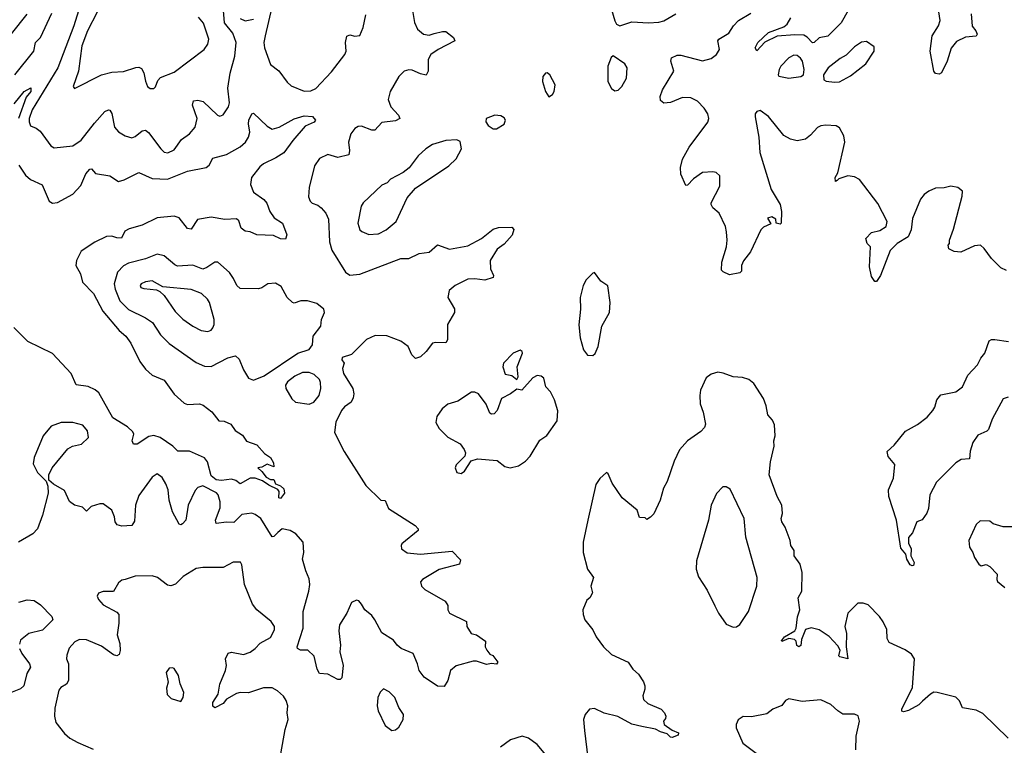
# Model space of a CAD drawing. Extents: x 1771496 to 1971148, y 471553 to 643630.
# Tile 428 of 656: x 1877710 to 1883542, y 589102 to 593401. Entities that reach past the tile are written whole.
import ezdxf

# ---------------------------------------------------------------- set-up
doc = ezdxf.new("R2010")
doc.units = 0

msp = doc.modelspace()

# ---------------------------------------------------------------- linework, layer by layer
at = {"layer": '0CON10XD'}
for points in [[(1878068.8, 593485), (1878030.3, 593365), (1877936.2, 593115), (1877785, 592867.5), (1877766, 592815), (1877765.4, 592795), (1877775, 592772.9), (1877808.6, 592758.6), (1877830.9, 592740.9), (1877893.8, 592653.8), (1877915, 592640.8), (1878025, 592652.5), (1878075, 592687.1), (1878152.3, 592787.7), (1878215, 592857.1), (1878237.1, 592867.1), (1878245, 592864), (1878255.7, 592845), (1878272, 592765), (1878295.7, 592735.7), (1878335, 592712.9), (1878375, 592701.1), (1878395, 592707.8), (1878435, 592742.5), (1878455, 592746.9), (1878473.1, 592733.1), (1878546, 592635), (1878566.6, 592616.6), (1878587.9, 592612.1), (1878625, 592629.2), (1878668.9, 592691.1), (1878715.9, 592724.1), (1878749.3, 592765), (1878760.6, 592815), (1878734.5, 592895), (1878740.5, 592919.5), (1878765, 592924.4), (1878796.2, 592916.2), (1878880.8, 592835), (1878895, 592828.6), (1878915, 592838), (1878947.8, 592885), (1878952.4, 592907.6), (1878942.2, 592995), (1878956.2, 593083.8), (1878985.3, 593185.3), (1878992.2, 593265), (1878971.6, 593321.6), (1878923, 593383), (1878917.3, 593455)], [(1879204.4, 593474.4), (1879163.8, 593305), (1879156.9, 593265), (1879160, 593235), (1879195.8, 593135.8), (1879245, 593097.5), (1879295, 593030.8), (1879318.7, 593008.7), (1879395, 592977.6), (1879435, 592978.7), (1879465, 592993.5), (1879557.3, 593092.7), (1879636.5, 593195), (1879643.8, 593215), (1879639.6, 593265), (1879647.5, 593302.5), (1879665, 593311.2), (1879695, 593303.8), (1879723.8, 593306.2), (1879744.3, 593355), (1879760.3, 593429.7)], [(1881212.1, 593475), (1881235, 593393.8), (1881245, 593374), (1881265, 593364.4)], [(1883346.2, 593435), (1883351.7, 593361.7), (1883374, 593335), (1883381.2, 593315), (1883375, 593303.8), (1883312.1, 593297.9), (1883259.1, 593270.9), (1883227.9, 593232.1), (1883203.1, 593155), (1883169.2, 593085), (1883155, 593077.1), (1883135, 593081.1), (1883123.3, 593095), (1883102.9, 593215), (1883114.6, 593305), (1883151.5, 593365), (1883160.8, 593395), (1883147.9, 593485)], [(1876815, 592674.6), (1876835.7, 592684.3), (1876907.8, 592745), (1877065, 592843.1), (1877095, 592851.1), (1877165, 592840), (1877178.8, 592845), (1877187.4, 592862.6), (1877186.4, 592885), (1877153.5, 592975), (1877151.8, 593018.2), (1877162.1, 593037.9), (1877228.1, 593105), (1877240, 593125), (1877255.7, 593185), (1877287.9, 593222.1), (1877325, 593235.5), (1877445, 593208.5), (1877485, 593218.1), (1877583, 593203), (1877605, 593214.2), (1877662.6, 593317.4), (1877755, 593434.3)], [(1877681.1, 593075), (1877794.7, 593215), (1877803.8, 593265), (1877833.5, 593295), (1877900.7, 593439.3)], [(1878168.8, 593445), (1878112.5, 593335), (1878079.2, 593245), (1878059.4, 593095), (1878027.5, 593005), (1878035, 592992.5), (1878195.3, 593074.7), (1878255, 593090), (1878325, 593093.3), (1878397.3, 593117.3), (1878415, 593120), (1878431.5, 593111.5), (1878446.2, 593086.2), (1878455, 593037.5), (1878468, 593005), (1878482.7, 592992.7), (1878505, 592993.8), (1878515, 593003.3), (1878529.1, 593040.9), (1878545, 593058), (1878625, 593090), (1878802.5, 593225), (1878823.6, 593256.4), (1878829.5, 593285), (1878799.7, 593379.7), (1878769.4, 593415)], [(1880037.1, 593455), (1880047.8, 593385), (1880065.8, 593345), (1880102, 593315), (1880135, 593310), (1880165, 593318.2), (1880215, 593331.4), (1880235, 593330), (1880278.8, 593295), (1880286.7, 593275), (1880188.8, 593225), (1880146, 593195), (1880129.2, 593165), (1880129.2, 593095), (1880118, 593072), (1880085, 593079.4), (1880035, 593102.5), (1880015.9, 593104.1), (1879986.7, 593095), (1879955.7, 593064.3), (1879904.2, 592975), (1879893, 592927), (1879907.8, 592885), (1879954.2, 592835), (1879961.2, 592815), (1879935, 592801.9), (1879855, 592790.8), (1879814.3, 592745.7), (1879795, 592746.9), (1879735, 592769.4), (1879715, 592767.1), (1879695, 592755.8), (1879670.8, 592725), (1879656.9, 592675), (1879664.5, 592625), (1879659.6, 592600.4), (1879595, 592583.5), (1879535, 592601.4), (1879485, 592577.5), (1879455.6, 592535), (1879424.3, 592405.7), (1879421.2, 592351.2), (1879431.2, 592325), (1879443, 592313), (1879475, 592302), (1879496.3, 592286.3), (1879524, 592255), (1879538.3, 592218.3), (1879544.6, 592085), (1879559.3, 592035), (1879639.3, 591905), (1879665, 591886.2), (1879725, 591893.9), (1879967.5, 591985), (1880015, 591985.8), (1880076.2, 592016.2), (1880135, 592023.3), (1880185, 592066.7), (1880255, 592040.6), (1880365, 592061.1), (1880445, 592104.4), (1880515, 592160), (1880545, 592170), (1880625, 592172.5), (1880637, 592157), (1880626.7, 592125), (1880579.5, 592070.5)], [(1881265, 593364.4), (1881335, 593388.2), (1881435, 593382.3), (1881495, 593385.4), (1881525, 593394.6), (1881595.4, 593434.6)], [(1883555, 591914), (1883521.2, 591931.2), (1883465.8, 591985.8), (1883423.3, 592045), (1883400, 592065), (1883365, 592060), (1883285, 592023.3), (1883245, 592027.5), (1883213, 592043), (1883210, 592065), (1883217.5, 592075), (1883217.5, 592095), (1883240.5, 592159.5), (1883292, 592355), (1883293.3, 592385), (1883267.3, 592407.3), (1883225, 592414), (1883185, 592404.2), (1883135, 592402), (1883095, 592384), (1883066.7, 592365), (1883045, 592337.5), (1882997.7, 592222.3), (1882990, 592155), (1882972.5, 592115), (1882907.5, 592075), (1882866.4, 592033.6), (1882808.8, 591885), (1882785, 591850), (1882775, 591850), (1882755, 591880), (1882743, 591937), (1882750, 592055), (1882730, 592075), (1882722.5, 592105), (1882755, 592140), (1882805, 592152.5), (1882842.5, 592175), (1882847.5, 592205), (1882791.7, 592311.7), (1882683.9, 592453.9), (1882655, 592468.8), (1882615, 592476.2), (1882562.5, 592457.5), (1882551.7, 592448.3), (1882541.7, 592441.7), (1882540, 592465), (1882556.4, 592493.6), (1882597.5, 592675), (1882591.7, 592711.7), (1882565, 592760), (1882545, 592772.5), (1882485, 592776.7), (1882455, 592772.5), (1882435, 592762.5), (1882393.9, 592716.1), (1882365, 592693.3), (1882315, 592683.8), (1882275, 592693.3), (1882235, 592713.8), (1882145, 592826.7), (1882095, 592862.5), (1882075, 592857.5), (1882066.2, 592843.8), (1882066, 592825), (1882088.6, 592705), (1882094.5, 592614.5), (1882160.8, 592395), (1882213.8, 592305), (1882222.5, 592265), (1882220, 592195), (1882215, 592190), (1882190, 592195), (1882188.3, 592218.3), (1882165, 592232.5), (1882140, 592225), (1882158.3, 592191.7), (1882115, 592171.2), (1882098.8, 592155), (1882038.8, 592025), (1881997.9, 591972.1), (1881985.8, 591945), (1881985, 591910), (1881975, 591901.2), (1881915, 591890), (1881876.4, 591906.4), (1881866.7, 591916.7), (1881868.6, 591965), (1881895.7, 592055.7), (1881900.6, 592095), (1881897, 592143), (1881890, 592175), (1881853.6, 592253.6), (1881815, 592286.7), (1881806.2, 592305), (1881806.2, 592315), (1881857.5, 592415), (1881856.6, 592476.6), (1881835.7, 592495.7), (1881815, 592500), (1881755, 592496), (1881701.7, 592458.3), (1881665, 592420), (1881655, 592417.5), (1881626, 592485), (1881624.3, 592525), (1881635.7, 592575), (1881674.3, 592645), (1881786.6, 592793.4), (1881792.5, 592815), (1881785, 592844), (1881765, 592876), (1881725, 592918), (1881685, 592937.5), (1881635, 592939.2), (1881565, 592910), (1881526.1, 592906.1), (1881505, 592922.5), (1881504.2, 592945), (1881517.1, 592985), (1881584, 593095), (1881566.2, 593155), (1881570, 593175), (1881605, 593190), (1881625, 593190), (1881755, 593158), (1881805, 593170.8), (1881838, 593195), (1881854.3, 593225), (1881845.7, 593275), (1881850.8, 593285), (1881909.6, 593320.4), (1881937.8, 593365), (1881968.1, 593395), (1882041.2, 593438.8)], [(1882617.1, 593455), (1882575, 593382.8), (1882496.5, 593303.5), (1882445, 593293.5), (1882415, 593266.1), (1882405, 593263.8), (1882375, 593297.3), (1882355, 593308.4), (1882301.8, 593311.8), (1882196.5, 593303.5), (1882123, 593267), (1882075, 593216.7), (1882066, 593235), (1882082.5, 593265), (1882145.7, 593325), (1882235, 593358), (1882255.4, 593375), (1882277.6, 593412.4)], [(1879015, 593407.1), (1879045, 593394.5), (1879095, 593404.4)], [(1882535, 593030), (1882565, 593033.3), (1882630.9, 593069.1), (1882721.2, 593138.8), (1882770, 593215), (1882770, 593240), (1882725, 593272.5), (1882695, 593267.8), (1882655, 593240.8), (1882605, 593190.8), (1882569.3, 593170.7), (1882497.5, 593115), (1882471.2, 593075), (1882473.6, 593043.6), (1882486.2, 593036.2), (1882535, 593030)], [(1881235, 592980), (1881255, 592984.2), (1881276.9, 593005), (1881303.1, 593055), (1881308.9, 593115), (1881295, 593140), (1881225, 593186.7), (1881213.2, 593176.8), (1881194.5, 593125), (1881193.6, 593035), (1881215, 592994), (1881235, 592980)], [(1882265, 593054.4), (1882336.4, 593063.6), (1882352.5, 593075), (1882355.8, 593105), (1882345.5, 593155), (1882335, 593172.5), (1882315, 593188.1), (1882295, 593191.5), (1882265, 593175.5), (1882218.6, 593125), (1882208.1, 593105), (1882202, 593075), (1882206.1, 593066.1), (1882265, 593054.4)], [(1880845, 592943.3), (1880865, 592956.9), (1880875.2, 592974.8), (1880880.8, 593015), (1880850, 593075), (1880835, 593085.6), (1880825, 593084.5), (1880808.8, 593065), (1880807, 593035), (1880825, 592975.6), (1880845, 592943.3)], [(1877677.2, 592902.8), (1877737.3, 592975), (1877776.4, 592996.4), (1877775.5, 592975.5), (1877748, 592942), (1877703.6, 592815)], [(1877705, 592538.6), (1877745, 592479.5), (1877775, 592454.6), (1877842.4, 592422.4), (1877885.7, 592325), (1877905, 592314.5), (1877935, 592318.5), (1878025, 592367.7), (1878072.2, 592417.8), (1878102, 592488), (1878125, 592515.7), (1878135, 592517.5), (1878159.6, 592489.6), (1878243.8, 592475), (1878295, 592442.3), (1878328.9, 592451.1), (1878415, 592495.6), (1878495, 592459.7), (1878585, 592456.6), (1878705, 592502.9), (1878815.4, 592524.6), (1878831.7, 592538.3), (1878855, 592580), (1878935, 592602.5), (1879015, 592647.1), (1879046.9, 592675), (1879064.4, 592705), (1879072.5, 592735), (1879064.6, 592784.6), (1879067.5, 592805), (1879085, 592842.5), (1879095, 592847.5), (1879175, 592770), (1879205, 592751.2), (1879246.8, 592763.2), (1879335, 592812.5), (1879395, 592830.8), (1879445, 592826.7), (1879462.5, 592805), (1879455, 592793.3), (1879400.2, 592769.8), (1879327.5, 592685), (1879275, 592611.4), (1879226.8, 592583.2), (1879153.8, 592546.2), (1879131.6, 592528.4), (1879082.5, 592465), (1879076.4, 592425), (1879095, 592378.5), (1879155.3, 592335.3), (1879174.7, 592314.7), (1879192.5, 592265), (1879217.6, 592227.6), (1879267.5, 592195), (1879293, 592127), (1879285, 592100), (1879255, 592102.5), (1879213, 592123), (1879115, 592125.6), (1879075, 592144.3), (1879045, 592148), (1879022.5, 592165), (1879008.2, 592208.2), (1878995, 592221.4), (1878925, 592217), (1878845, 592230.6), (1878762.8, 592217.2), (1878725, 592159.4), (1878705, 592164.2), (1878655, 592226.9), (1878625, 592237.1), (1878525, 592226.3), (1878436.2, 592183.8), (1878357.8, 592162.2), (1878333.1, 592146.9), (1878312.9, 592107.1), (1878285, 592108.7), (1878255, 592119.1), (1878225, 592115.4), (1878155, 592083.4), (1878075, 592028.8), (1878047.3, 591975), (1878041.8, 591945), (1878070, 591895), (1878082, 591845), (1878147.7, 591777.7), (1878203.2, 591673.2), (1878299, 591559), (1878339.5, 591525), (1878369.4, 591485), (1878422.1, 591375), (1878455, 591330), (1878495, 591295.6), (1878565.4, 591265.4), (1878625, 591181.4), (1878685, 591128.2), (1878705, 591121.6), (1878775, 591124.4), (1878796.8, 591116.8), (1878848.3, 591078.3), (1878890, 591025), (1878921.7, 591021.7), (1878960, 591005), (1878987, 590967), (1879029.3, 590939.3), (1879053.6, 590903.6), (1879115, 590882.5), (1879160.7, 590830.7), (1879196.1, 590806.1), (1879213.3, 590775), (1879215, 590752.5), (1879175, 590766.7), (1879145, 590750), (1879120, 590745), (1879144.3, 590724.3), (1879169.7, 590689.7), (1879195, 590676.2), (1879215.8, 590675.8), (1879225, 590650), (1879255, 590639.2), (1879275, 590622), (1879279.5, 590595), (1879255, 590563.3), (1879245, 590567.5), (1879246.7, 590605), (1879238.2, 590618.2), (1879185, 590642.9), (1879148, 590668), (1879105, 590683.6), (1879075, 590684.2), (1879015, 590650.8), (1878990.2, 590670.2), (1878965, 590679.2), (1878905, 590671.6), (1878873.3, 590675), (1878845, 590699.1), (1878821.8, 590781.8), (1878804.7, 590804.7), (1878715, 590843.5), (1878647.5, 590845), (1878617.1, 590875), (1878543.1, 590925), (1878505, 590936.6), (1878475, 590931.8), (1878405, 590886), (1878385, 590886.7), (1878377.1, 590905), (1878385.4, 590945), (1878379.7, 590959.7), (1878348.3, 590988.3), (1878262.5, 591042.5), (1878179.6, 591189.6), (1878157.7, 591207.7), (1878115, 591227.8), (1878045, 591237.5), (1878015.6, 591305), (1877905, 591423.8), (1877758.8, 591495), (1877675, 591576.7)], [(1880535, 592753.8), (1880578.8, 592781.2), (1880588, 592805), (1880579.7, 592819.7), (1880560.5, 592830.5), (1880525, 592836), (1880473.8, 592815), (1880471.2, 592795), (1880484.1, 592774.1), (1880513.8, 592753.8), (1880535, 592753.8)], [(1879777.3, 592127.3), (1879832, 592132), (1879835, 592132.5), (1879880.8, 592155), (1879940, 592205), (1880005.6, 592345), (1880055, 592402), (1880252.5, 592535), (1880295, 592576), (1880327.1, 592635), (1880318.6, 592678.6), (1880298.6, 592688.6), (1880235, 592685.6), (1880155, 592661.8), (1880115, 592635.6), (1880070, 592595), (1880017.4, 592522.6), (1879981.2, 592495), (1879906.2, 592455), (1879886.7, 592435), (1879855, 592420.8), (1879744.4, 592315), (1879733.5, 592295), (1879713.6, 592195), (1879725, 592156.7), (1879735.6, 592145.6), (1879777.3, 592127.3)], [(1880579.5, 592070.5), (1880538.7, 592041.3), (1880496.7, 591975), (1880499.4, 591925), (1880516.2, 591885), (1880515, 591872.5), (1880465, 591858), (1880405, 591866), (1880365, 591864), (1880288.8, 591825), (1880254.6, 591795.4), (1880245.8, 591755), (1880285, 591687.5), (1880286.2, 591665), (1880244, 591595), (1880243.8, 591505), (1880233.8, 591486.2), (1880175, 591489.2), (1880155, 591483.8), (1880118, 591435), (1880085, 591403.3), (1880055, 591392.5), (1880033.3, 591415), (1880011.2, 591465), (1879967, 591497), (1879885, 591528), (1879815, 591530), (1879765, 591506), (1879675, 591416.2), (1879620, 591400), (1879617.5, 591385), (1879632.5, 591365), (1879622.5, 591335), (1879627.5, 591305), (1879683.8, 591215), (1879688.8, 591185), (1879685, 591160), (1879673.3, 591135), (1879633.6, 591106.4), (1879615.7, 591085), (1879583.4, 591016.6), (1879575.6, 590955), (1879632.2, 590842.2), (1879760.6, 590640.6), (1879850, 590555), (1879875, 590552.5), (1879894.2, 590504.2), (1880052.5, 590405), (1880070, 590385), (1880070, 590375), (1879973.3, 590295), (1879968.8, 590285), (1879972, 590265), (1880005, 590242.5), (1880085, 590234.3), (1880272.5, 590252.5), (1880320, 590200), (1880315, 590174.2), (1880195, 590144.3), (1880095.7, 590084.3), (1880085, 590070), (1880090, 590045), (1880108.8, 590025), (1880230, 589955), (1880245, 589930), (1880246.7, 589905), (1880256.7, 589885), (1880355.9, 589835.9), (1880357.5, 589805), (1880383.3, 589765), (1880415.9, 589755.9), (1880469.3, 589719.3), (1880467.5, 589685), (1880477.5, 589665), (1880495, 589642.5), (1880513.3, 589633.3), (1880541.2, 589595), (1880535, 589582.9), (1880505, 589586), (1880475, 589580), (1880415, 589600), (1880395, 589599.5), (1880295, 589571.9), (1880262, 589545), (1880246.7, 589485), (1880225, 589450), (1880185, 589452.5), (1880106, 589505), (1880076.7, 589545), (1880066.9, 589585), (1880039.7, 589645), (1879970.5, 589675), (1879945.5, 589695), (1879925, 589725.4), (1879855, 589767.8), (1879813.6, 589845), (1879795, 589870), (1879755, 589904.2), (1879735, 589938), (1879718.3, 589958.3), (1879705, 589962.5), (1879675, 589947.1), (1879647.5, 589885), (1879603.9, 589815), (1879600.2, 589780.2), (1879610, 589695), (1879605.6, 589655), (1879625.8, 589574.2), (1879618.3, 589501.7), (1879607.7, 589492.3), (1879595, 589491.2), (1879535, 589523.8), (1879485, 589526.7), (1879472.8, 589552.8), (1879455, 589630.8), (1879417.5, 589665), (1879372.5, 589665), (1879356.2, 589675), (1879352.9, 589685), (1879390, 589795), (1879388.9, 589895), (1879423.3, 590015), (1879429.2, 590055), (1879425, 590088.8), (1879404.6, 590135), (1879384.7, 590205), (1879393.9, 590245), (1879388.2, 590305), (1879345, 590354.7), (1879311.9, 590375), (1879265, 590383.8), (1879238.2, 590361.8), (1879215, 590338.9), (1879205, 590337.5), (1879138.6, 590445), (1879105, 590470), (1879085, 590477.1), (1879025, 590470), (1878978.5, 590421.5), (1878935, 590423.9), (1878873.8, 590415), (1878869.5, 590435), (1878897.8, 590507.8), (1878897.1, 590545), (1878885.6, 590585), (1878875, 590597.8), (1878795, 590639.4), (1878765, 590628.6), (1878748.9, 590611.1), (1878708.5, 590525), (1878694, 590435), (1878675, 590413.8), (1878665, 590408.8), (1878655, 590412), (1878615.3, 590485.3), (1878596.2, 590555), (1878590, 590615), (1878575, 590651.2), (1878555, 590688.8), (1878525, 590710), (1878495, 590691.2), (1878415, 590581.2), (1878396.5, 590525), (1878390.3, 590429.7), (1878375, 590404), (1878315, 590400.8), (1878287.7, 590407.7), (1878275.8, 590425), (1878272.2, 590455), (1878255.7, 590495), (1878205, 590531.9), (1878185, 590533.3), (1878132.7, 590517.3), (1878105, 590488), (1878082, 590512), (1878034.1, 590524.1), (1878005.9, 590545.9), (1877975, 590611.2), (1877909.5, 590649.5), (1877883, 590673), (1877882, 590705), (1877902, 590745), (1877995, 590858), (1878022.5, 590875), (1878076.2, 590885), (1878118.6, 590925), (1878112.5, 590965), (1878085, 590998.6), (1878025.9, 591014.1), (1877955, 591014.3), (1877897.6, 590992.4), (1877850, 590935), (1877795, 590807.5), (1877789.5, 590769.5), (1877815, 590717.5), (1877866.7, 590666.7), (1877876.1, 590636.1), (1877878.6, 590595), (1877845.6, 590465), (1877815, 590383.8), (1877788, 590355), (1877703.8, 590305)], [(1879095, 591264.2), (1879158.3, 591291.7), (1879357.5, 591425), (1879425, 591446.2), (1879444, 591475), (1879448.1, 591525), (1879493.3, 591585), (1879498.2, 591625), (1879515.5, 591665), (1879512.2, 591685), (1879470.2, 591720.2), (1879415.3, 591735.3), (1879375.3, 591734.7), (1879335, 591720.8), (1879325, 591725.6), (1879294.5, 591755), (1879259.5, 591819.5), (1879225, 591840.6), (1879180, 591835), (1879145, 591812.5), (1879125, 591807.1), (1879015, 591808.9), (1878995.8, 591825), (1878977.4, 591867.4), (1878952.5, 591902.5), (1878884.1, 591964.1), (1878865, 591964), (1878818.3, 591931.7), (1878795, 591923.5), (1878735, 591946.4), (1878645, 591941.1), (1878628.6, 591948.6), (1878565, 592001.1), (1878525, 592011.1), (1878455, 591983.2), (1878355, 591957.3), (1878325, 591941.8), (1878290, 591905), (1878270, 591835), (1878275, 591803.8), (1878303.2, 591735), (1878355, 591682.9), (1878454.7, 591634.7), (1878497.3, 591607.3), (1878545, 591532.9), (1878595, 591482.5), (1878755, 591370), (1878805, 591348.5), (1878845, 591345.5), (1878943, 591397), (1878988.3, 591408.3), (1879009.3, 591389.3), (1879035.5, 591325.5), (1879065, 591276.2), (1879095, 591264.2)], [(1881105, 591410.8), (1881117.8, 591422.2), (1881137.1, 591465), (1881157.1, 591585), (1881202.5, 591665), (1881206.7, 591725), (1881193.6, 591823.6), (1881152.3, 591852.3), (1881115, 591902.5), (1881105, 591900), (1881065, 591860), (1881047.5, 591825), (1881029.5, 591755), (1881031.5, 591685), (1881022.6, 591592.6), (1881030, 591515), (1881049.4, 591445), (1881073.4, 591413.4), (1881105, 591410.8)], [(1878825, 591552.7), (1878845, 591562.2), (1878854.4, 591575), (1878862.2, 591595), (1878862.2, 591625), (1878834.4, 591725), (1878822.2, 591745), (1878787.7, 591777.7), (1878725, 591801.5), (1878557.1, 591817.1), (1878495, 591853.1), (1878455, 591848.1), (1878430, 591835), (1878423.8, 591825), (1878427.5, 591815), (1878445, 591808), (1878520, 591800), (1878540.3, 591790.3), (1878566.3, 591766.3), (1878631, 591671), (1878676.5, 591626.5), (1878735, 591585.5), (1878785, 591559.5), (1878825, 591552.7)], [(1883565, 591164.3), (1883535, 591155.4), (1883469.2, 591035), (1883447.4, 590972.6), (1883437.3, 590962.7), (1883385, 590939.6), (1883354.3, 590895.7), (1883339.6, 590845), (1883335, 590798.8), (1883286.7, 590795), (1883255.3, 590774.7), (1883139.1, 590660.9), (1883099.6, 590585), (1883092, 590505), (1883083.6, 590476.4), (1883055, 590436.7), (1883023.6, 590426.4), (1882998.8, 590361.2), (1882975, 590332.5), (1882975, 590300), (1882990.8, 590265), (1882987.1, 590225), (1883008.2, 590185), (1883003, 590167), (1882995, 590164.4), (1882985, 590170.6), (1882964.5, 590205), (1882959.4, 590235), (1882929.1, 590269.1), (1882903.3, 590435), (1882856.8, 590576.8), (1882855.8, 590615), (1882886.2, 590685), (1882893.3, 590765), (1882853.6, 590813.6), (1882848.3, 590841.7), (1882889.7, 590880.3), (1882957.3, 590962.7), (1883027.9, 591002.1), (1883085, 591046.7), (1883117.9, 591085), (1883130.4, 591105), (1883142.2, 591147.7), (1883165, 591178.9), (1883255, 591196.6), (1883293.6, 591225), (1883325.5, 591294.5), (1883383.6, 591356.4), (1883402.1, 591395), (1883425.6, 591425), (1883452.2, 591497.8), (1883465, 591505.7), (1883485, 591506.9), (1883566.1, 591493.9)], [(1880655, 591270), (1880662.5, 591285), (1880656.7, 591345), (1880688.8, 591425), (1880686.7, 591435), (1880673.6, 591443.6), (1880633.8, 591425), (1880576, 591365), (1880570.8, 591345), (1880585, 591301.2), (1880625, 591292.5), (1880655, 591270)], [(1879425, 591123.8), (1879452.5, 591135), (1879484.2, 591175), (1879492.9, 591215), (1879492, 591252), (1879485, 591270), (1879455, 591298.8), (1879425, 591310), (1879385, 591310), (1879340.3, 591289.7), (1879296.7, 591255), (1879284.2, 591235), (1879286, 591215), (1879322.5, 591155), (1879344.6, 591134.6), (1879425, 591123.8)], [(1883565, 589143.8), (1883415, 589290.6), (1883375, 589310), (1883295, 589323.3), (1883275.4, 589365.4), (1883255, 589386.4), (1883144.3, 589414.3), (1883125, 589415.6), (1883105, 589405.6), (1883056.5, 589363.5), (1883035, 589341.1), (1882975, 589308.6), (1882945, 589300), (1882934.4, 589304.4), (1882935, 589316.7), (1882997.5, 589445), (1883010, 589615), (1882991.8, 589641.8), (1882955, 589667.5), (1882860.4, 589710.4), (1882847.1, 589735), (1882845, 589787.5), (1882825, 589833.3), (1882802, 589865), (1882735, 589933.8), (1882705, 589943.8), (1882675, 589943.8), (1882614.2, 589885), (1882598, 589805), (1882606.4, 589765), (1882604.6, 589684.6), (1882615, 589613.3), (1882566.7, 589626.7), (1882562.5, 589632.5), (1882570, 589665), (1882555, 589690.6), (1882505, 589746), (1882445, 589786.7), (1882398, 589798), (1882365, 589787.5), (1882341.1, 589728.9), (1882336, 589694), (1882325, 589685.7), (1882312.5, 589692.5), (1882309.4, 589719.4), (1882298.3, 589728.3), (1882265, 589733.8), (1882225, 589717.5), (1882221.2, 589721.2), (1882240.8, 589745), (1882300.9, 589779.1), (1882309.5, 589795), (1882317, 589863), (1882330, 589905), (1882321.2, 589975), (1882343.3, 590015), (1882343.8, 590125), (1882333.3, 590175), (1882297.5, 590225), (1882297.5, 590255), (1882277.5, 590285), (1882272.5, 590315), (1882243.3, 590395), (1882223.3, 590425), (1882220, 590445), (1882228, 590475), (1882224, 590525), (1882195.8, 590575), (1882149.2, 590705), (1882157.9, 590782.1), (1882179.5, 590875), (1882177.5, 590905), (1882184.5, 590935), (1882181.2, 591001.2), (1882168.8, 591028.8), (1882140.6, 591060.6), (1882132.2, 591112.2), (1882115.6, 591155.6), (1882058, 591245), (1882028.3, 591268.3), (1881991.2, 591281.2), (1881935.6, 591285.6), (1881877.2, 591307.2), (1881845, 591312.2), (1881805, 591301.4), (1881775, 591278), (1881743.1, 591205), (1881738.1, 591175), (1881740, 591125), (1881758, 591075), (1881771.2, 591005), (1881766.2, 590985), (1881745, 590960), (1881665, 590906.2), (1881617.7, 590852.3), (1881586.2, 590785), (1881545.8, 590665), (1881523.8, 590625), (1881503.8, 590555), (1881466, 590474), (1881446.4, 590453.6), (1881425, 590440), (1881415, 590450), (1881381.7, 590451.7), (1881367.5, 590495), (1881278.3, 590568.3), (1881220, 590655), (1881195, 590710), (1881185, 590717.5), (1881147, 590683), (1881122.3, 590647.7), (1881075.8, 590435), (1881048, 590305), (1881047.5, 590245), (1881072.5, 590145), (1881108.8, 590095), (1881092.5, 590045), (1881103.3, 590005), (1881086.7, 589975), (1881069.3, 589960.7), (1881045.8, 589905), (1881047.3, 589877.3), (1881058, 589845), (1881105, 589785.7), (1881123.6, 589745), (1881167.5, 589685), (1881215, 589640.4), (1881313.4, 589593.4), (1881342.1, 589552.1), (1881375, 589523.3), (1881405, 589477.5), (1881412.5, 589455), (1881412.5, 589435), (1881400, 589395), (1881405, 589372.5), (1881430.3, 589350.3), (1881510, 589315), (1881528.8, 589295), (1881536.2, 589275), (1881535, 589260), (1881522.5, 589245), (1881526.2, 589225), (1881575, 589190.5), (1881611.4, 589175), (1881609.1, 589160.9), (1881575, 589148.2), (1881565, 589150.4), (1881545, 589170.4), (1881505, 589180.9), (1881475, 589196.9), (1881395, 589212.2), (1881335, 589227.3), (1881253.1, 589273.1), (1881171.8, 589291.8), (1881115, 589319.4), (1881085, 589315.4), (1881059.1, 589285), (1881050, 589255), (1881055, 589190), (1881075.5, 589025)], [(1880325, 590712), (1880345, 590726.7), (1880383.6, 590786.4), (1880421.7, 590798.3), (1880538.6, 590788.6), (1880583.1, 590753.1), (1880615, 590745.8), (1880665, 590757.5), (1880705, 590784.2), (1880734.3, 590815), (1880790.7, 590909.3), (1880832.1, 590937.9), (1880894.3, 591025), (1880896.8, 591083.2), (1880877.9, 591147.9), (1880853.8, 591195), (1880826.1, 591226.1), (1880815, 591277.5), (1880799.5, 591289.5), (1880775, 591293.3), (1880750.3, 591279.7), (1880685, 591206.7), (1880655, 591212.5), (1880616.1, 591183.9), (1880563.6, 591156.4), (1880537.5, 591085), (1880520, 591065), (1880503.6, 591063.6), (1880495, 591070), (1880473.6, 591123.6), (1880426.7, 591185), (1880405, 591194), (1880386.1, 591193.9), (1880305, 591140), (1880245, 591122), (1880211.4, 591095), (1880180.2, 591049.8), (1880175.7, 591015), (1880195, 590979.2), (1880245, 590927.1), (1880318.8, 590888.8), (1880343.3, 590855), (1880350, 590835), (1880347.5, 590815), (1880295.9, 590764.1), (1880290, 590745), (1880298.8, 590718.8), (1880325, 590712)], [(1881935, 589801.2), (1881955, 589804), (1881975, 589818), (1882025.7, 589895), (1882075.5, 590045), (1882078.9, 590095), (1882011.5, 590335), (1882001.1, 590445), (1881918.7, 590618.7), (1881895, 590634), (1881875, 590634), (1881836.4, 590593.6), (1881806.1, 590523.9), (1881790.4, 590435), (1881718.6, 590195), (1881715.7, 590145), (1881730.3, 590100.3), (1881781.3, 590021.3), (1881827.9, 589927.9), (1881849.2, 589885), (1881895, 589818.8), (1881935, 589801.2)], [(1883665, 590396), (1883535, 590396.7), (1883475, 590413.8), (1883455, 590428.8), (1883398.3, 590431.7), (1883375, 590410), (1883331.4, 590315), (1883335.6, 590275), (1883356, 590245), (1883364.6, 590214.6), (1883391.4, 590175), (1883405, 590164.2), (1883435, 590173.3), (1883455, 590161.2), (1883498.8, 590115), (1883496.7, 590085), (1883501.7, 590071.7), (1883545, 590037.5)], [(1879246.9, 588996.9), (1879282.5, 589195), (1879301.1, 589255), (1879293.8, 589295), (1879298.5, 589335), (1879288, 589368), (1879272.4, 589392.4), (1879236.2, 589425), (1879205, 589442.5), (1879155, 589442.5), (1879065, 589412.5), (1879015, 589414.3), (1878995, 589408.1), (1878935.6, 589374.4), (1878915, 589350), (1878865, 589323.8), (1878854.2, 589334.2), (1878854.4, 589355), (1878885.8, 589404.2), (1878895.3, 589464.7), (1878928.2, 589545), (1878934.5, 589575), (1878928.6, 589615), (1878945, 589646.7), (1878965, 589654), (1879035, 589640), (1879075, 589653.6), (1879105.6, 589675), (1879133.8, 589706.2), (1879195, 589740.6), (1879219.1, 589785), (1879218.5, 589805), (1879198.6, 589835), (1879114, 589905), (1879088.8, 589938.8), (1879041.4, 590055), (1879025, 590170), (1879017, 590187), (1878975, 590187.1), (1878914.5, 590155.5), (1878795.5, 590155.5), (1878755, 590148.9), (1878678.7, 590101.3), (1878632.6, 590057.4), (1878605, 590047.1), (1878585, 590050.8), (1878526.1, 590096.1), (1878495, 590105.5), (1878395, 590102.9), (1878335, 590084.4), (1878315, 590080), (1878295, 590064.2), (1878265, 590013.8), (1878205, 590013.3), (1878177, 590003), (1878170, 589985), (1878176.7, 589965), (1878205, 589934), (1878285, 589890.8), (1878297.3, 589877.3), (1878297.8, 589825), (1878286.6, 589756.6), (1878303.3, 589705), (1878305.6, 589664.4), (1878300, 589640), (1878285, 589632), (1878265, 589636.9), (1878195, 589688.2), (1878105, 589726.7), (1878065, 589727.9), (1878037.1, 589715), (1878002.7, 589677.3), (1877988.5, 589635), (1877987.8, 589615), (1877998.5, 589585), (1877998.9, 589485), (1877986.9, 589463.1), (1877953.8, 589445), (1877941.1, 589428.9), (1877918.7, 589321.3), (1877915.6, 589275), (1877925, 589236.7), (1877975, 589171.9), (1878007.1, 589145), (1878055, 589117.8), (1878145, 589079.4)], [(1877705, 589950), (1877755, 589963.3), (1877795, 589960), (1877833.2, 589933.2), (1877900, 589865), (1877906, 589845), (1877845, 589784), (1877765, 589764), (1877715.8, 589724.2), (1877708.3, 589701.7)], [(1877710, 589675), (1877722.5, 589645), (1877768.9, 589585), (1877773.6, 589565), (1877752.4, 589527.6), (1877734.2, 589455), (1877715, 589437.1), (1877645, 589408)], [(1878665, 589361.2), (1878677.8, 589385), (1878682.9, 589415), (1878660.8, 589465), (1878650.8, 589515), (1878625, 589556.2), (1878615, 589561.2), (1878595, 589558.8), (1878577.7, 589532.3), (1878589.2, 589475), (1878579.5, 589440.5), (1878582.7, 589402.7), (1878608.1, 589378.1), (1878665, 589361.2)], [(1879915, 589190), (1879935, 589193.3), (1879955, 589210), (1879981.2, 589255), (1879983.8, 589285), (1879955, 589326.7), (1879931.2, 589385), (1879898.8, 589418.8), (1879865, 589436.2), (1879845, 589417.5), (1879832, 589385), (1879827.1, 589335), (1879833.3, 589305), (1879875, 589220), (1879915, 589190)], [(1882662.1, 589075), (1882663.9, 589155), (1882684, 589245), (1882675.7, 589275.7), (1882655, 589286), (1882585, 589287.1), (1882556, 589305), (1882515, 589342.9), (1882455, 589371.1), (1882345, 589361.4), (1882265, 589376.2), (1882245, 589367.5), (1882225, 589337.5), (1882170, 589315), (1882135, 589287.5), (1882045, 589271.2), (1881995, 589273.3), (1881965, 589252.5), (1881954.3, 589225.7), (1881954.4, 589205), (1881994, 589114), (1882079.1, 589049.1)], [(1880867.5, 588995), (1880775, 589107.5), (1880723.6, 589143.6), (1880686.4, 589156.4), (1880616.4, 589133.6), (1880558.3, 589091.7)]]:
    msp.add_lwpolyline(points, dxfattribs=at)

doc.saveas('drawing.dxf')
